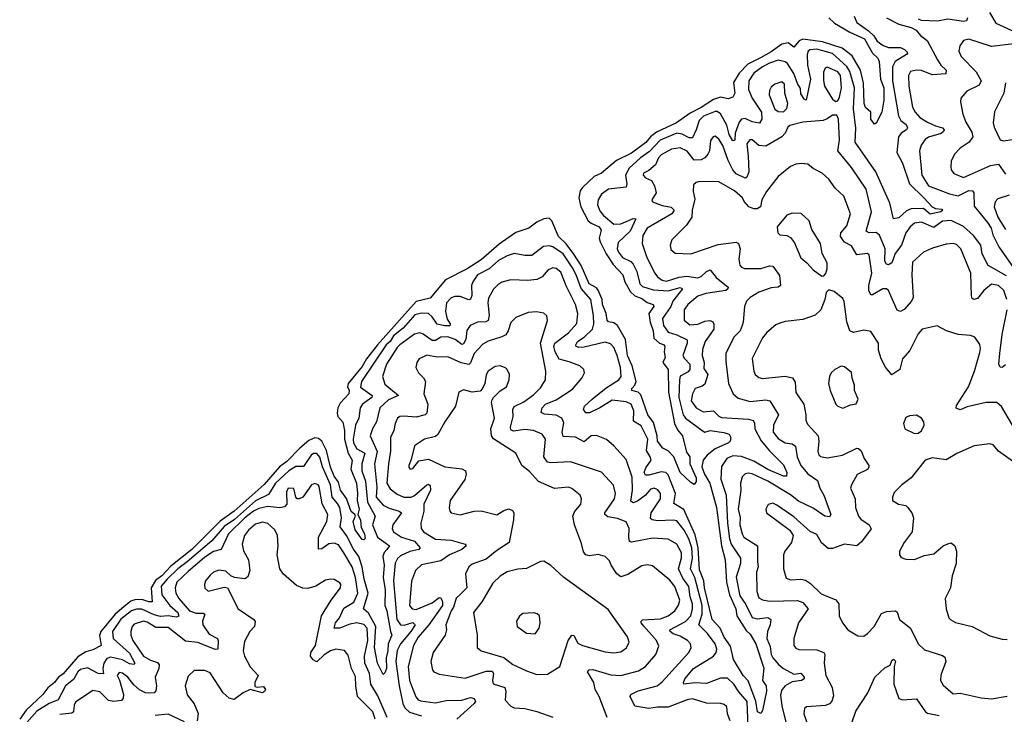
# Model space of a CAD drawing. Extents: x 1892934 to 2008621, y 567149 to 683290.
# Tile 273 of 298: x 1945146 to 1950778, y 666892 to 670865. Entities that reach past the tile are written whole.
import ezdxf

# ---------------------------------------------------------------- set-up
doc = ezdxf.new("R2010")
doc.units = 0

msp = doc.modelspace()

# ---------------------------------------------------------------- linework, layer by layer
at = {"layer": '0CON20XD'}
for points in [[(1949774.3, 670874.3), (1949806.9, 670845), (1949895, 670793), (1949978.1, 670755), (1950025, 670673.1), (1950054, 670645), (1950063.1, 670625), (1950070.9, 670525), (1950089.5, 670475), (1950088.8, 670405), (1950076.7, 670335), (1950045, 670272.5), (1950035, 670267.5), (1950014.1, 670295.9), (1950014, 670335), (1949985, 670362.9), (1949976.1, 670385), (1949972.5, 670502.5), (1949956.2, 670576.2), (1949907.6, 670657.6), (1949851.6, 670701.6), (1949738.2, 670738.2), (1949625, 670753.2), (1949605.6, 670744.4), (1949575, 670707.9), (1949541.7, 670731.7), (1949505, 670725.5), (1949445, 670680.1), (1949383.2, 670646.8), (1949310.6, 670609.4), (1949261.9, 670558.1), (1949229.3, 670505), (1949237.5, 670445), (1949225, 670421.9), (1949198.3, 670411.7), (1949155, 670421), (1949115, 670407.8), (1949045, 670362), (1948980.5, 670329.5), (1948903.1, 670275), (1948789.3, 670220.7), (1948754.8, 670195.2), (1948727.4, 670162.6), (1948645, 670101.6), (1948560.8, 670059.2), (1948473.9, 669986.1), (1948432.4, 669967.6), (1948364.7, 669905), (1948351.7, 669885), (1948343.6, 669845), (1948356, 669795), (1948397.2, 669715), (1948415, 669700.7), (1948460.7, 669680.7), (1948471.3, 669661.3), (1948460.6, 669615), (1948465.8, 669595), (1948501.2, 669525), (1948540.6, 669465), (1948595.6, 669405.6), (1948607.3, 669365), (1948639.2, 669309.2), (1948665, 669286.4), (1948705, 669270.4), (1948735, 669247.2), (1948770.6, 669235), (1948773.3, 669225), (1948745.6, 669185), (1948752.1, 669135), (1948769.2, 669085), (1948774.3, 669044.3), (1948805, 669014.6), (1948832.2, 669005), (1948836.1, 668995), (1948832.8, 668965), (1948837.8, 668932.2), (1948824.7, 668905), (1948854.8, 668864.8), (1948856.6, 668735), (1948891.7, 668555), (1948909.3, 668519.3), (1948938, 668485), (1948961.2, 668391.2), (1948979.4, 668365), (1948978.7, 668325), (1949006, 668266), (1949016.5, 668245), (1949016.5, 668223.5), (1949005, 668206.7), (1948985, 668217.5), (1948925, 668276), (1948888.2, 668365), (1948855, 668398.9), (1948825.6, 668415), (1948795.4, 668455), (1948793.1, 668485), (1948770.7, 668560.7), (1948738.8, 668605), (1948698.4, 668718.4), (1948684.5, 668734.5), (1948647.5, 668745), (1948647.8, 668755), (1948665.5, 668774.5), (1948672, 668795), (1948649.1, 668885), (1948623.4, 668945), (1948612, 669035), (1948565, 669116.5), (1948545, 669130.5), (1948515, 669137.1), (1948506.3, 669146.3), (1948500, 669185), (1948480.3, 669235), (1948477.6, 669265), (1948455, 669318.2), (1948445, 669330.6), (1948404.4, 669355), (1948358.4, 669458.4), (1948315, 669522.8), (1948271.9, 669581.9), (1948227.7, 669625), (1948190.8, 669715), (1948175, 669730.3), (1948145, 669726.7), (1948105, 669706.8), (1948058.1, 669671.9), (1947985, 669647.7), (1947889.6, 669580.4), (1947785, 669491.6), (1947705, 669439.7), (1947582.7, 669377.3), (1947495, 669272.1), (1947415, 669252.7), (1947192.7, 669005), (1947129.4, 668925), (1947105, 668882), (1947024.9, 668785), (1947021.5, 668765), (1947030.4, 668745), (1947029.1, 668725), (1946978.7, 668671.3), (1946966.1, 668645), (1946961.3, 668615), (1946965.2, 668595), (1946993.7, 668563.7), (1947003.6, 668515), (1947004.1, 668465), (1947026, 668386), (1947048.6, 668345), (1947041, 668295), (1947073.1, 668215), (1947079.1, 668155), (1947076, 668115), (1947087.8, 668065), (1947080, 668035), (1947095, 668003.3), (1947100.2, 667960.3), (1947119.1, 667925), (1947121.7, 667898.3), (1947115, 667890), (1947105, 667892), (1947065, 667947.5), (1947053.6, 667995), (1947066.7, 668025), (1947064.1, 668034.1), (1947041.8, 668051.8), (1947016.5, 668126.5), (1946980.7, 668175), (1946969, 668219), (1946945.1, 668255), (1946924.7, 668305), (1946909.8, 668360.2), (1946901.9, 668401.9), (1946875, 668455.2), (1946855, 668469.2), (1946835, 668473.8), (1946800.9, 668459.1), (1946748.4, 668415), (1946675, 668337.2), (1946632.7, 668307.3), (1946545, 668207.5), (1946373, 668055), (1946292.5, 667997.5), (1946130, 667835), (1946009.9, 667740.1), (1945958.5, 667685), (1945922.6, 667657.4), (1945897.5, 667615), (1945903.3, 667535), (1945885, 667535.3), (1945845, 667549.3), (1945805, 667546.1), (1945781.5, 667538.5), (1945742.5, 667507.5), (1945693.2, 667465), (1945610.2, 667365), (1945603.3, 667343.3), (1945611.4, 667285), (1945565, 667261.2), (1945525, 667250.6), (1945479.3, 667220.7), (1945395, 667122.9), (1945367, 667103), (1945345, 667074.1), (1945306.7, 667043.3), (1945278.8, 667005), (1945183.5, 666916.5), (1945146.3, 666863.7)], [(1949918.8, 670885), (1949935, 670849.1), (1950000.5, 670800.5), (1950031.8, 670771.8), (1950051.8, 670741.8), (1950085, 670716.8), (1950115, 670705.7), (1950185, 670705.2), (1950208.2, 670695), (1950226, 670675), (1950218.8, 670665), (1950153.7, 670625), (1950138.5, 670595), (1950138.5, 670515), (1950172.4, 670315), (1950187.2, 670287.2), (1950217.2, 670265), (1950224.6, 670245.4), (1950218.2, 670235), (1950187.4, 670215), (1950173, 670195), (1950163, 670105), (1950196.1, 670045), (1950236.1, 669925), (1950317.7, 669845), (1950364.7, 669794.7), (1950385, 669784.5), (1950420.5, 669780.5), (1950425.8, 669775), (1950414.2, 669765), (1950355, 669751.9), (1950315, 669784.6), (1950245, 669783), (1950219.2, 669770.8), (1950175, 669730.8), (1950145, 669726), (1950124.3, 669815), (1950042.4, 669995), (1949925, 670164), (1949928.1, 670245), (1949914.8, 670355), (1949921.2, 670475), (1949895, 670569.1), (1949876.8, 670596.8), (1949795, 670672), (1949705, 670696.2), (1949665, 670692.5), (1949655.6, 670684.4), (1949650, 670665), (1949652.7, 670605), (1949669, 670525), (1949645, 670403.8), (1949635, 670407.5), (1949615, 670440), (1949611.8, 670471.8), (1949595, 670499.1), (1949575, 670556.1), (1949538.5, 670615), (1949525, 670624.5), (1949485, 670632.8), (1949435, 670616.9), (1949395, 670595.9), (1949345, 670558.2), (1949317.1, 670515), (1949315.2, 670465), (1949336.6, 670415), (1949389.5, 670335), (1949390.9, 670295), (1949377, 670273), (1949335, 670279.8), (1949295, 670299.5), (1949274.4, 670295.6), (1949261.4, 670278.6), (1949237.9, 670215), (1949236.9, 670175), (1949225, 670171.8), (1949205, 670208.6), (1949191.3, 670261.3), (1949155, 670326.8), (1949135, 670339.7), (1949125, 670339.4), (1949057, 670313), (1949032.1, 670287.9), (1949016.2, 670233.8), (1948995, 670188.8), (1948975, 670189), (1948935, 670210.3), (1948905, 670215.5), (1948808.9, 670175), (1948748.7, 670111.3), (1948697.1, 670075), (1948632.4, 670015), (1948610.8, 669975), (1948619.2, 669925), (1948615, 669907.5), (1948515, 669894.6), (1948475, 669866.5), (1948455, 669834), (1948450.7, 669805), (1948465, 669771.1), (1948485.4, 669745), (1948545, 669695.9), (1948585, 669697), (1948655, 669726.8), (1948670.8, 669725), (1948638, 669655), (1948569.7, 669590.3), (1948563.9, 669555), (1948570.8, 669535), (1948595, 669505.3), (1948642.6, 669482.6), (1948655, 669467.3), (1948675.5, 669425.5), (1948694.2, 669355), (1948709.3, 669339.3), (1948769, 669319), (1948855, 669314.4), (1948925, 669332.8), (1948936.8, 669325), (1948882.3, 669255), (1948869.8, 669225), (1948822.4, 669155), (1948828.9, 669115), (1948855, 669078.6), (1948905, 669063), (1948964.1, 669034.1), (1948963.3, 669015), (1948940, 668945), (1948948, 668928), (1948978.6, 668895), (1948979.6, 668865), (1948970, 668850), (1948925, 668825.3), (1948920, 668805), (1948916.7, 668705), (1948941.9, 668605), (1948955.4, 668585.4), (1949055, 668511.2), (1949065, 668506.5), (1949095, 668515.2), (1949174.6, 668504.6), (1949204, 668494), (1949214, 668475), (1949210, 668455), (1949201.5, 668445), (1949125, 668410.3), (1949078.3, 668375), (1949054.8, 668345), (1949048.5, 668308.5), (1949064.2, 668265), (1949093.8, 668215), (1949131.9, 668075), (1949160.9, 667855), (1949180.7, 667775), (1949188.4, 667648.4), (1949206.1, 667575), (1949241.7, 667495), (1949248.9, 667455), (1949301.9, 667371.9), (1949325, 667350.8), (1949356.6, 667295), (1949403.1, 667156.9), (1949395.6, 667085.6), (1949415.6, 667055), (1949417.5, 667025), (1949395.5, 666914.5), (1949385, 666896.2), (1949365.7, 666905.7), (1949356.8, 666966.8), (1949313.1, 667083.1), (1949285, 667114), (1949228.8, 667205), (1949212.3, 667282.2), (1949175, 667333.1), (1949152.5, 667385), (1949107.2, 667435), (1949062.6, 667615), (1949059.3, 667655), (1949035, 667719.4), (1949027.9, 667845), (1949009, 667919), (1948945, 668064.3), (1948888.8, 668098.8), (1948896.5, 668155), (1948855, 668262.5), (1948841.5, 668275), (1948815, 668278.8), (1948745, 668259.6), (1948725, 668260), (1948718.4, 668275), (1948727.5, 668302.5), (1948757.7, 668345), (1948753.3, 668365), (1948731, 668401), (1948738.4, 668465), (1948701.7, 668541.7), (1948657.7, 668567.8), (1948658.5, 668628.5), (1948643.6, 668665), (1948615, 668679.7), (1948535, 668688.4), (1948465, 668645.2), (1948405, 668616.9), (1948385, 668616.9), (1948370.5, 668635), (1948377.5, 668655), (1948420.8, 668695), (1948501.1, 668758.9), (1948572.9, 668805), (1948586.6, 668825), (1948582.4, 668875), (1948563.7, 668945), (1948545, 668990.6), (1948525, 669011.8), (1948495, 669020), (1948375, 668991.5), (1948345, 668989.3), (1948329.5, 668995), (1948326.7, 669005), (1948336.6, 669025), (1948375, 669049.2), (1948423.4, 669095), (1948431.1, 669125), (1948428.8, 669171.2), (1948412.5, 669265), (1948357.9, 669327.9), (1948330, 669405), (1948308.8, 669445), (1948255, 669526.4), (1948195, 669565.3), (1948175, 669570.7), (1948143, 669567), (1948075, 669516.9), (1948035.4, 669515.4), (1947975, 669527.5), (1947935, 669514.6), (1947885, 669487.6), (1947831, 669439), (1947764.9, 669405.1), (1947737.7, 669365), (1947731.5, 669345), (1947733, 669287), (1947725, 669266.7), (1947715, 669263.1), (1947665, 669281.2), (1947635, 669281.5), (1947615, 669273.5), (1947587.9, 669245), (1947582.5, 669195), (1947591.2, 669151.2), (1947607.7, 669125), (1947606.2, 669113.8), (1947576.5, 669113.5), (1947535, 669123.3), (1947506.3, 669165), (1947483.7, 669183.7), (1947445, 669185.6), (1947407, 669177)], [(1950104.3, 670875), (1950175, 670839.4), (1950245, 670820.8), (1950274.4, 670804.4), (1950298, 670775), (1950336.2, 670746.2), (1950395.5, 670634.5), (1950415, 670604), (1950445, 670576.5), (1950444, 670555), (1950365, 670550), (1950305, 670573.3), (1950275, 670576.6), (1950242.4, 670567.6), (1950229.5, 670545), (1950232.4, 670485), (1950252.4, 670365), (1950267.5, 670335), (1950295.6, 670305.6), (1950338.8, 670278.8), (1950385, 670256.7), (1950425, 670246.8), (1950433.6, 670235), (1950430.9, 670225), (1950416.3, 670213.7), (1950345, 670193.3), (1950325, 670178.6), (1950302.2, 670147.8), (1950293.5, 670115), (1950307.1, 669975), (1950344.5, 669915), (1950465, 669867.8), (1950515, 669857.6), (1950575, 669887.5), (1950596.7, 669886.7), (1950603.9, 669873.9), (1950605, 669797.8), (1950682.3, 669705), (1950702.1, 669672.1), (1950711.9, 669635), (1950746.2, 669565), (1950915.5, 669325)], [(1950567.2, 670875), (1950562.5, 670857.5), (1950545, 670854.8), (1950455, 670867.5), (1950396.5, 670856.5), (1950305, 670860), (1950287.1, 670867.1)], [(1950692.5, 670905), (1950730, 670845), (1950858.5, 670785)], [(1950832.9, 670727.1), (1950705, 670710.5), (1950575, 670753.8), (1950544.6, 670745.4), (1950524.4, 670715), (1950518.9, 670685), (1950530.5, 670655), (1950617.2, 670567.2), (1950645.3, 670514.7), (1950635, 670490.9), (1950564.7, 670455.3), (1950530, 670415), (1950527.5, 670395), (1950540, 670325), (1950557.9, 670277.9), (1950592.3, 670222.3), (1950597.6, 670195), (1950576.7, 670163.3), (1950525, 670130), (1950493.9, 670096.1), (1950474.4, 670055), (1950471.4, 670025), (1950475, 670006.7), (1950490, 669985), (1950545, 669962.4), (1950699.5, 670030.5), (1950745, 670038.2), (1950785, 669981.4)], [(1949815, 670396.2), (1949825, 670401.2), (1949835, 670421.2), (1949846, 670475), (1949841.7, 670545), (1949825, 670567.1), (1949765, 670593.3), (1949753.3, 670586.7), (1949744.7, 670565.3), (1949743.2, 670516.8), (1949749.4, 670485), (1949795, 670410.8), (1949815, 670396.2)], [(1949515, 670337.5), (1949533.8, 670356.2), (1949539.6, 670385), (1949522.9, 670445), (1949520, 670495), (1949505, 670509.5), (1949466.2, 670495), (1949445, 670478.6), (1949435, 670460), (1949432.3, 670435), (1949465, 670352.2), (1949485, 670340.5), (1949515, 670337.5)], [(1950785, 670503.8), (1950775.3, 670444.7), (1950721.5, 670338.5), (1950715.3, 670275), (1950719.8, 670249.8), (1950755, 670176.9), (1950772.7, 670172.7), (1950825, 670179.1)], [(1950790.5, 669400.5), (1950685, 669458.9), (1950651.2, 669525), (1950644.4, 669575), (1950601.1, 669631.1), (1950545, 669681.8), (1950475, 669716.1), (1950425, 669711.6), (1950375, 669676.9), (1950305, 669706.9), (1950265, 669700.3), (1950240.4, 669679.6), (1950215, 669645.4), (1950189.7, 669575), (1950153.2, 669526.8), (1950134.5, 669475), (1950115, 669462.1), (1950105, 669466.4), (1950095, 669484), (1950096.5, 669555), (1950065, 669632.9), (1950045, 669648), (1950005, 669645.3), (1949988.9, 669655), (1950018.2, 669765), (1949988.4, 669895), (1949905, 670018.5), (1949826.4, 670115), (1949835.2, 670175), (1949829.1, 670295), (1949819.3, 670319.3), (1949795, 670318.1), (1949765, 670296.8), (1949741.7, 670288.3), (1949625, 670277.8), (1949550.5, 670259.5), (1949540.2, 670249.8), (1949525.4, 670215), (1949506.2, 670195), (1949415, 670140.8), (1949375, 670145.3), (1949336.6, 670176.6), (1949322.7, 670177.3), (1949304.8, 670155), (1949313.6, 670083.6), (1949317.3, 669995), (1949305, 669964), (1949295, 669957.8), (1949245, 669983.3), (1949225, 670006.5), (1949198.5, 670058.5), (1949167.7, 670145), (1949145, 670182.2), (1949125, 670199.1), (1949112.9, 670195), (1949096.7, 670173.3), (1949091.1, 670115), (1949083, 670095), (1949066, 670074), (1949045, 670062.3), (1949005, 670061.5), (1948965, 670113.3), (1948925, 670131.9), (1948875, 670123.9), (1948815, 670092.2), (1948799.6, 670075), (1948782.3, 670035), (1948745, 670002.5), (1948715, 669987.7), (1948711.8, 669975), (1948725, 669961.1), (1948760, 669945), (1948776.9, 669915), (1948785.9, 669875), (1948762.1, 669835), (1948765, 669822.9), (1948821.4, 669801.4), (1948872.4, 669792.4), (1948889.2, 669775), (1948876, 669754), (1948735, 669672.9), (1948710.2, 669629.8), (1948705.9, 669585), (1948733.3, 669505), (1948779.1, 669415), (1948795, 669393.9), (1948820.5, 669375), (1948845, 669368.8), (1948918.2, 669391.8), (1948961.3, 669398.7), (1949025, 669388.6), (1949045, 669395.8), (1949075, 669424.6), (1949095, 669434.5), (1949129.8, 669389.8), (1949198.5, 669335), (1949197.3, 669325), (1949185, 669316.8), (1949071.5, 669298.5), (1949025, 669283.8), (1948968.9, 669235), (1948947.5, 669205), (1948946.3, 669146.3), (1948980.1, 669120.1), (1949025, 669122.6), (1949065, 669139.7), (1949094.5, 669144.5), (1949108.7, 669138.7), (1949117.5, 669125), (1949115.9, 669095), (1949066.8, 669025), (1949051, 668979), (1949050, 668945), (1949060.8, 668905), (1949059.3, 668869.3), (1949082.5, 668835), (1949065, 668781.2), (1949050.5, 668769.5), (1949010, 668755), (1948995, 668724.3), (1948987.8, 668685), (1949014.7, 668645), (1949055, 668622.8), (1949115, 668627.1), (1949145, 668596.5), (1949160, 668590), (1949315, 668580.6), (1949342.1, 668572.1), (1949349.1, 668559.1), (1949350.5, 668525), (1949386.8, 668456.8), (1949435, 668398.6), (1949515, 668318.7), (1949534.6, 668275), (1949532.9, 668255), (1949515, 668254.2), (1949425, 668292.9), (1949345, 668340.2), (1949275, 668365.9), (1949225, 668369.8), (1949190.8, 668355), (1949161.4, 668308.6), (1949157, 668237), (1949186.7, 668145), (1949195.2, 667985.2), (1949206.2, 667896.2), (1949216.2, 667866.2), (1949269.3, 667785), (1949268.5, 667755), (1949243.7, 667676.3), (1949265, 667570), (1949300.4, 667520.4), (1949336.7, 667446.7), (1949365, 667439.1), (1949426.1, 667446.1), (1949443.6, 667435), (1949439.2, 667405), (1949423.1, 667365), (1949420, 667325), (1949439.2, 667279.2), (1949444.3, 667234.3), (1949454.6, 667214.6), (1949489.3, 667175), (1949515.9, 667155), (1949575, 667121.8), (1949615, 667127.5), (1949633.1, 667105), (1949632.5, 667095), (1949618.8, 667085), (1949565, 667078), (1949525, 667056), (1949505, 667031.5), (1949497.1, 667002.9), (1949505, 666940.8), (1949538.6, 666808.6)], [(1950792.3, 669265), (1950775.3, 669315), (1950745, 669344.6), (1950705, 669351.5), (1950660.9, 669315), (1950625, 669270.8), (1950603.3, 669265), (1950595, 669270), (1950590, 669285), (1950587.5, 669415), (1950530, 669555), (1950505, 669578.6), (1950485, 669584.4), (1950445, 669580), (1950368, 669558), (1950315.7, 669534.3), (1950252.1, 669477.9), (1950248.5, 669405), (1950256.4, 669275), (1950246.5, 669255), (1950205, 669206.5), (1950185, 669195.8), (1950165, 669203.3), (1950115.4, 669315), (1950105.2, 669325.2), (1950082.5, 669325), (1950025, 669291.1), (1950015, 669291.1), (1950002.8, 669315), (1950003.2, 669345), (1950019.5, 669415), (1950005, 669520), (1949995, 669527.1), (1949935, 669520.7), (1949905, 669572.2), (1949865, 669592.6), (1949842, 669625), (1949842.7, 669645), (1949878.2, 669685), (1949898.2, 669755), (1949860, 669855), (1949810.9, 669900.9), (1949775, 669951.9), (1949736.8, 669986.8), (1949685, 670012.9), (1949655, 670038), (1949617.1, 670042.9), (1949585, 670037.5), (1949555, 670024.2), (1949485, 669967.5), (1949418, 669882), (1949391.2, 669835), (1949382.9, 669795), (1949365, 669782.1), (1949345, 669783), (1949317.6, 669795), (1949289.8, 669825), (1949280.3, 669845), (1949235.7, 669885.7), (1949145, 669936.9), (1949035, 669939.4), (1949015, 669934), (1949000, 669920), (1948997.7, 669882.3), (1949007.3, 669837.3), (1948992.2, 669775), (1948990.7, 669735), (1948960, 669690), (1948875.8, 669605), (1948867.1, 669575), (1948871.3, 669551.3), (1948895, 669529.4), (1948985, 669525.5), (1949141.6, 669578.4), (1949245, 669592.8), (1949258, 669585), (1949266.7, 669555), (1949260.5, 669495), (1949265, 669460), (1949275, 669448.8), (1949292.5, 669442.5), (1949385, 669442.5), (1949435, 669457.7), (1949455, 669455.6), (1949491.7, 669401.7), (1949498.6, 669345), (1949485, 669335.6), (1949445, 669330.4), (1949375, 669306.2), (1949325, 669276.2), (1949303.6, 669255), (1949291.5, 669225), (1949285.4, 669135), (1949279.1, 669115), (1949266.4, 669085), (1949231.8, 669048.2), (1949186.2, 668955), (1949185, 668910), (1949200.6, 668785), (1949227.1, 668725), (1949255, 668700.8), (1949325, 668682), (1949415, 668690.4), (1949436.7, 668685), (1949486.2, 668605), (1949457.8, 668545), (1949456.5, 668505), (1949485, 668469.7), (1949525.4, 668444.6), (1949565, 668439.1), (1949584.6, 668425), (1949592.8, 668365), (1949613.9, 668315), (1949655, 668268.4), (1949710.3, 668230.3), (1949723.3, 668185), (1949745.2, 668145), (1949785.6, 668034.4), (1949777.8, 668022.2), (1949751.4, 668025), (1949685, 668071.1), (1949601.8, 668111.8), (1949555, 668148.1), (1949425, 668226.3), (1949335, 668267.4), (1949315, 668272.2), (1949295, 668268.5), (1949279.4, 668250.6), (1949268.5, 668215), (1949270.8, 668175), (1949256.4, 668065), (1949266.9, 668016.9), (1949266.3, 667975), (1949277.8, 667925), (1949288.9, 667905), (1949366.6, 667856.6), (1949366.9, 667765), (1949369.6, 667735), (1949361.5, 667705), (1949363.2, 667595), (1949375, 667558.9), (1949395, 667547.3), (1949435, 667539.3), (1949595, 667543.9), (1949625, 667532.7), (1949656.7, 667495), (1949600.4, 667415), (1949573.8, 667325), (1949574.4, 667285), (1949585, 667270.8), (1949602.1, 667262.1), (1949705, 667260.2), (1949745.5, 667245), (1949751.1, 667235), (1949747.9, 667185), (1949756.4, 667115), (1949793.8, 667045), (1949801.7, 666998.3), (1949792.3, 666967.7), (1949777.8, 666952.2), (1949755, 666943.5), (1949646.7, 666935), (1949634.4, 666925), (1949630.9, 666895), (1949655.4, 666825)], [(1950805, 669861.9), (1950740.2, 669839.8), (1950726.4, 669823.6), (1950720.7, 669795), (1950741.6, 669735), (1950785.2, 669665.2)], [(1949735, 669397.5), (1949745, 669400), (1949757, 669413), (1949765, 669440), (1949764, 669475), (1949736.8, 669526.8), (1949727.1, 669585), (1949676.7, 669665), (1949662.5, 669715), (1949615.7, 669755.7), (1949565, 669757.5), (1949535, 669747.5), (1949479.3, 669680.7), (1949482, 669645), (1949495, 669633.5), (1949535, 669630), (1949555, 669618.8), (1949577.7, 669587.7), (1949613.6, 669503.6), (1949648.8, 669475), (1949685, 669433.8), (1949735, 669397.5)], [(1949314.5, 666775), (1949307.9, 666965), (1949260.3, 667020.3), (1949231.5, 667065), (1949195, 667099.7), (1949155, 667099.1), (1949075, 667069.2), (1949007.3, 667072.7), (1948945.6, 667065.6), (1948942.3, 667075), (1948951.1, 667095), (1949001.1, 667155), (1949115.4, 667225), (1949129.6, 667245), (1949133.9, 667265), (1949123.9, 667295), (1949080.8, 667355), (1949031.3, 667405), (1949049.5, 667465), (1949049.7, 667515), (1949007.7, 667675), (1948982.7, 667725), (1948994.9, 667785), (1948990.1, 667845), (1948974, 667895), (1948946.4, 667945), (1948905, 667997.9), (1948885, 668003.4), (1948795, 667998.2), (1948764.7, 668004.7), (1948755, 668012.9), (1948758.6, 668045), (1948811.8, 668125), (1948811.2, 668155), (1948796.3, 668176.3), (1948775, 668185.9), (1948755, 668180.7), (1948725, 668145.3), (1948679.7, 668110.3), (1948655, 668100.8), (1948641.7, 668111.7), (1948651.7, 668175), (1948649.3, 668249.3), (1948615, 668348.6), (1948545, 668427.5), (1948503.1, 668463.1), (1948445, 668487.5), (1948415, 668485.5), (1948375, 668450), (1948325, 668477.4), (1948255, 668481.4), (1948249.3, 668505), (1948259, 668559), (1948247.7, 668585), (1948215, 668603.2), (1948148.9, 668608.9), (1948129.1, 668619.1), (1948133.9, 668645), (1948154.6, 668665), (1948215, 668690.9), (1948308.3, 668751.7), (1948360.8, 668815), (1948376, 668845), (1948373.8, 668865), (1948350, 668885), (1948288.8, 668908.8), (1948232.5, 668922.5), (1948209.5, 668965), (1948201.3, 668995), (1948207.3, 669015), (1948285.5, 669074.5), (1948332.4, 669127.6), (1948338.9, 669185), (1948325.3, 669235), (1948271.9, 669341.9), (1948241.3, 669421.3), (1948215, 669442.2), (1948195, 669445.8), (1948168.9, 669435), (1948135.2, 669394.8), (1948105, 669379.1), (1948052.9, 669372.9), (1947955, 669376.4), (1947905, 669364.1), (1947880.9, 669349.1), (1947856.7, 669323.3), (1947827.6, 669272.4), (1947824.1, 669245), (1947832.1, 669175), (1947825.8, 669144.2), (1947812.7, 669137.3), (1947765, 669134.7), (1947723.6, 669116.4), (1947703.6, 669086.4), (1947697.9, 669035), (1947685, 669010.3), (1947675, 669007.6), (1947636.3, 669036.3), (1947595, 669051.9), (1947555, 669049.8), (1947525, 669030), (1947505, 669030.7), (1947455, 669066.9), (1947435, 669073.4), (1947405, 669065.8), (1947320.7, 669005), (1947305, 668990.9), (1947243.7, 668895), (1947221.2, 668825), (1947235, 668780.9), (1947313.8, 668715), (1947255, 668691.4), (1947206.7, 668645), (1947186.8, 668565), (1947163.7, 668525), (1947150.7, 668485), (1947191.1, 668395), (1947175.2, 668325), (1947189.2, 668190.8), (1947186.1, 668135), (1947225, 668089), (1947260.5, 668070.5), (1947317.5, 668055), (1947330, 668045), (1947279.7, 667975), (1947276.1, 667955), (1947284.1, 667935), (1947329.5, 667905), (1947405, 667883.2), (1947437.3, 667845), (1947428.9, 667835), (1947376.9, 667823.1), (1947325, 667797.8), (1947306.7, 667783.3), (1947293.6, 667756.4), (1947284, 667656), (1947304.4, 667434.4), (1947325, 667404.3), (1947345, 667402.6), (1947395, 667416.7), (1947407.9, 667405), (1947384.2, 667365), (1947324.1, 667295.9), (1947305, 667256.9), (1947296.9, 667195), (1947316.2, 667055), (1947338.2, 666955), (1947350.1, 666930.1), (1947375, 666903.9), (1947445, 666883.4)], [(1950825.4, 668545), (1950762.3, 668652.3), (1950735, 668676.2), (1950675, 668674.7), (1950565, 668650.4), (1950525, 668634), (1950503, 668643), (1950505, 668658.6), (1950573.2, 668765), (1950608, 668855), (1950639.1, 668960.9), (1950642.9, 668985), (1950637.8, 669007.8), (1950608.8, 669048.8), (1950585, 669058.2), (1950513.8, 669063.8), (1950446.7, 669085), (1950395, 669113.8), (1950308.8, 669095), (1950285, 669068), (1950237.4, 668972.6), (1950196.2, 668925), (1950181.4, 668865), (1950135, 668833.3), (1950097.9, 668877.9), (1950074.6, 668925), (1950058.9, 668975), (1950057.8, 669015), (1950015, 669080.8), (1949975, 669088.5), (1949915, 669075.5), (1949895, 669084.4), (1949877, 669137), (1949862.1, 669252.1), (1949855, 669270), (1949805, 669310), (1949775, 669320), (1949758.8, 669305), (1949752.5, 669265), (1949729.2, 669205), (1949695.5, 669174.5), (1949625, 669150.5), (1949525, 669139.1), (1949495, 669129.5), (1949471.1, 669118.9), (1949420.5, 669075), (1949394.6, 669045), (1949335, 668926.7), (1949344.6, 668855), (1949352.7, 668835), (1949375, 668817.5), (1949395, 668812.9), (1949525, 668826.6), (1949567.1, 668817.1), (1949581.7, 668791.7), (1949585, 668732), (1949632.3, 668665), (1949643.2, 668605), (1949643.1, 668575), (1949651.8, 668551.8), (1949714, 668484), (1949717.9, 668455), (1949712.1, 668395), (1949717.1, 668377.1), (1949727.1, 668367.1), (1949765, 668358.5), (1949853.3, 668375), (1949935, 668414.2), (1949945, 668412.5), (1949958.6, 668398.6), (1949976.4, 668355), (1950003.1, 668315), (1950003.1, 668305), (1949995, 668293.1), (1949937.2, 668262.8), (1949904.3, 668205), (1949899.2, 668185), (1949925, 668123.8), (1949926.5, 668075), (1949944.3, 668025), (1949958.2, 668008.2), (1950004.6, 667975), (1950017.4, 667952.6), (1949960.8, 667879.2), (1949935, 667856.4), (1949865, 667864.6), (1949795, 667840), (1949769.8, 667839.8), (1949733, 667873), (1949705, 667921.5), (1949668.6, 667938.6), (1949575, 668021.1), (1949477.6, 668087.6), (1949455, 668099.2), (1949427.7, 668092.3), (1949414, 668065), (1949418.8, 668045), (1949551.2, 667945), (1949570, 667915), (1949560, 667875), (1949523.3, 667825), (1949515.6, 667805), (1949515.6, 667725), (1949531.1, 667671.1), (1949555, 667661.1), (1949615, 667665.5), (1949640.4, 667660.4), (1949670.1, 667640.1), (1949731.2, 667581.2), (1949815, 667547.5), (1949831.1, 667525), (1949833.1, 667455), (1949852.5, 667415), (1949884, 667375), (1949940.3, 667340.3), (1949975, 667339.2), (1949996.3, 667353.7), (1950034.2, 667395), (1950075, 667468.6), (1950105, 667480), (1950155, 667483.8), (1950165.6, 667475.6), (1950179.2, 667435), (1950241.4, 667385), (1950285, 667295.7), (1950320.8, 667260.8), (1950425, 667229.4), (1950438.9, 667218.9), (1950443.3, 667195), (1950414.7, 667115.3), (1950413.9, 667085), (1950428.3, 667058.3), (1950485, 667008.9), (1950526.5, 667013.5), (1950645, 666987.3), (1950705, 666980.6), (1950795, 666996.7)], [(1947407, 669177), (1947339.3, 669100.7), (1947285, 669057.4), (1947265.1, 669025), (1947242.8, 669005), (1947101, 668795), (1947095, 668762.9), (1947163.1, 668715), (1947160.9, 668705), (1947106.6, 668665), (1947094, 668645), (1947086.2, 668585), (1947067.4, 668545), (1947053.7, 668465), (1947056, 668445), (1947075, 668410.7), (1947121.3, 668385), (1947104.1, 668325), (1947103.2, 668285), (1947124.9, 668225), (1947134.8, 668105), (1947178.7, 668025), (1947164.5, 667975), (1947193, 667905), (1947261.2, 667855), (1947246.8, 667835), (1947231.4, 667818.6), (1947224.1, 667795), (1947231.1, 667745), (1947225.7, 667675), (1947236.7, 667603.4), (1947234.6, 667515), (1947246.6, 667485), (1947266.6, 667366.6), (1947275.3, 667345), (1947253.8, 667295), (1947252.3, 667255), (1947242.7, 667215), (1947243.8, 667155), (1947235, 667128.8), (1947225, 667120), (1947192.4, 667185), (1947175.9, 667275), (1947184.3, 667395), (1947141.1, 667471.1), (1947112.8, 667495), (1947140.3, 667585), (1947116, 667665), (1947105, 667735.5), (1947086.7, 667795), (1947056.5, 667836.5), (1947015.4, 667914.6), (1946978.9, 667965), (1946987.9, 668015), (1946977.1, 668075), (1946965, 668098.1), (1946933.2, 668133.2), (1946924.3, 668205), (1946878.3, 668308.3), (1946862.2, 668362.2), (1946845, 668383.1), (1946826.6, 668383.4), (1946814.1, 668375), (1946770, 668310), (1946725, 668309.4), (1946685, 668285.5), (1946609.8, 668215), (1946569.9, 668150.1), (1946495, 668113), (1946375, 668007.3), (1946315, 667966.3), (1946244.7, 667885.3), (1946105, 667763.4), (1946050.7, 667725), (1945989, 667665), (1945954.6, 667625), (1945958.9, 667575), (1946004.3, 667515), (1946050.3, 667475), (1946055.8, 667454.2), (1946041.2, 667448.8), (1945995, 667455.4), (1945951.2, 667451.2), (1945915, 667460.6), (1945845, 667492.7), (1945815, 667494.2), (1945785, 667483.4), (1945725, 667436.5), (1945676.7, 667365), (1945681.9, 667325), (1945775, 667242.7), (1945804.4, 667185), (1945802, 667178), (1945775, 667181.2), (1945735, 667204.4), (1945665, 667218.6), (1945645, 667211.1), (1945627.4, 667185), (1945621.2, 667155), (1945625, 667123.1), (1945595, 667126.2), (1945535, 667158.2), (1945495, 667147.8), (1945478.6, 667135), (1945455, 667092.1), (1945407.6, 667055), (1945366.5, 666975), (1945315.4, 666954.6), (1945245, 666911.2), (1945187.5, 666845)], [(1949210, 666855), (1949194.6, 666894.6), (1949190.6, 666935), (1949175, 666949.4), (1949157.5, 666955), (1949075.3, 666955.3), (1948995, 666981.8), (1948964.2, 666975.8), (1948855, 666932.8), (1948793.7, 666933.7), (1948745, 666926), (1948665, 666938.1), (1948638.5, 666995), (1948641.9, 667005), (1948683.8, 667026.2), (1948793.3, 667055), (1948821.6, 667078.4), (1948974.5, 667245), (1948987.7, 667275), (1948982.7, 667295), (1948966.5, 667315), (1948925, 667338.4), (1948885, 667352.3), (1948867.3, 667365), (1948865.6, 667375), (1948955, 667422.4), (1948984.3, 667455.7), (1948995.2, 667495), (1948994.4, 667525), (1948980.6, 667565), (1948973.9, 667623.9), (1948940.3, 667670.3), (1948914.8, 667725), (1948932.2, 667787.8), (1948931.5, 667815), (1948905, 667864.5), (1948855, 667893.3), (1948765, 667899.3), (1948645, 667877.5), (1948635, 667881.2), (1948629.6, 667905), (1948633.1, 667955), (1948615, 667994), (1948565, 668012.4), (1948511.1, 668021.1), (1948493.1, 668035), (1948494.1, 668045), (1948549.2, 668125), (1948554.7, 668154.7), (1948542, 668202), (1948475, 668276.9), (1948295.9, 668335.9), (1948185, 668329.8), (1948165, 668334.2), (1948145.2, 668365.2), (1948153.2, 668465), (1948134.7, 668494.7), (1948085, 668515.8), (1948035, 668520.2), (1947971.3, 668511.3), (1947955, 668520), (1947953.7, 668535), (1947969.1, 668595), (1947967.8, 668635), (1947975, 668653.1), (1948030.2, 668679.8), (1948085, 668719.3), (1948125, 668759.5), (1948153.6, 668805), (1948156.2, 668855), (1948124.4, 669014.4), (1948165.7, 669145), (1948162, 669172), (1948143.8, 669186.2), (1948103.2, 669193.2), (1948055, 669190), (1947985, 669161.9), (1947955, 669132), (1947940.4, 669085), (1947926.8, 669063.2), (1947905, 669051.2), (1947825, 669027.1), (1947795, 669008.5), (1947746.6, 668955), (1947725, 668901.5), (1947715, 668892.4), (1947672.3, 668902.3), (1947595, 668936.9), (1947535, 668935.4), (1947475, 668946.8), (1947431.4, 668925), (1947417.8, 668905), (1947412.9, 668875), (1947428.1, 668845), (1947455.8, 668815.8), (1947466.6, 668795), (1947457.3, 668725), (1947480.3, 668665), (1947474.7, 668615.3), (1947465, 668604), (1947415, 668591.6), (1947342.6, 668597.4), (1947321.2, 668595), (1947306.9, 668585), (1947293.9, 668556.1), (1947286.1, 668515), (1947267.5, 668475), (1947266.6, 668396.6), (1947256.2, 668323.8), (1947246.7, 668215), (1947265, 668182.5), (1947305, 668150.4), (1947343.9, 668133.9), (1947385.8, 668135), (1947405, 668144.2), (1947475, 668204.6), (1947485, 668208.2), (1947495, 668200), (1947496.7, 668175), (1947457.6, 668095), (1947457.6, 668055), (1947440.4, 667985), (1947441.8, 667955), (1947456.4, 667935), (1947525, 667893.9), (1947615, 667888), (1947695, 667865.5), (1947700, 667855), (1947675.5, 667835), (1947605, 667803.7), (1947555, 667769.8), (1947445, 667746.4), (1947410.4, 667715), (1947387.1, 667652.9), (1947375, 667514), (1947390.8, 667495), (1947415, 667492.4), (1947505, 667529.8), (1947545, 667560), (1947555, 667559.4), (1947565.5, 667535.5), (1947564.8, 667515), (1947486.2, 667403.8), (1947425, 667333.8), (1947398.4, 667285), (1947368.6, 667165), (1947376.3, 667085), (1947412.8, 666992.8), (1947425.7, 666975.7), (1947439, 666969), (1947525, 666957.8), (1947585, 666972.1), (1947676.2, 666973.8), (1947725, 666988.5), (1947745, 666982.9), (1947753.3, 666965), (1947746.4, 666955), (1947647.5, 666865)], [(1950785, 668891.2), (1950765, 668876.2), (1950755, 668876.7), (1950747.1, 668895), (1950752.8, 668955), (1950766.5, 669063.5), (1950794.8, 669205)], [(1948506.5, 666875), (1948460, 666995), (1948437.1, 667035), (1948429.7, 667075), (1948393.8, 667135), (1948402.9, 667147.1), (1948425, 667147.8), (1948527.4, 667117.4), (1948585, 667114.7), (1948685, 667141.8), (1948725.6, 667165), (1948785.8, 667234.2), (1948802.8, 667282.8), (1948788.5, 667315), (1948716.3, 667396.3), (1948701.3, 667415), (1948700.4, 667425), (1948707.9, 667432.1), (1948811, 667439), (1948855, 667456.4), (1948892.7, 667485), (1948915, 667515.6), (1948922.1, 667545), (1948894, 667624), (1948865, 667659.4), (1948765, 667741.1), (1948735, 667747.8), (1948705, 667742.2), (1948625, 667691.8), (1948585, 667679.2), (1948562.1, 667695), (1948528.8, 667745), (1948519.4, 667769.4), (1948495, 667794.4), (1948455.5, 667805.5), (1948405, 667798.6), (1948383.6, 667803.6), (1948370.7, 667820.7), (1948359.6, 667869.6), (1948318.8, 667975), (1948310, 668025), (1948319.8, 668050.2), (1948355.6, 668095), (1948358.9, 668125), (1948351.9, 668145), (1948305, 668184.3), (1948285, 668191.1), (1948205, 668184.4), (1948114.1, 668224.1), (1948061.8, 668281.8), (1948018.5, 668315), (1947984.4, 668385), (1947856.9, 668466.9), (1947845.2, 668485), (1947841.6, 668525), (1947861.9, 668585), (1947845.6, 668675), (1947848.7, 668691.3), (1947855.8, 668705), (1947895, 668741.4), (1947931.4, 668765), (1947946.9, 668805), (1947947.1, 668835), (1947935, 668863.3), (1947924.2, 668874.2), (1947895, 668884.3), (1947865, 668881.4), (1947825, 668854.2), (1947815, 668833.3), (1947806.1, 668783.9), (1947793.5, 668755), (1947779.4, 668740.6), (1947735, 668734.5), (1947685, 668747.1), (1947658.8, 668735), (1947638.6, 668655), (1947577.8, 668565), (1947538.2, 668491.8), (1947525, 668481.5), (1947461.2, 668465), (1947405, 668426.9), (1947385, 668350), (1947371.2, 668315), (1947371.2, 668305), (1947380, 668295), (1947395, 668298.8), (1947428.9, 668341.1), (1947485, 668351.5), (1947578.1, 668308.1), (1947675, 668296.6), (1947695.4, 668285), (1947699.6, 668265), (1947691.5, 668235), (1947607.8, 668115), (1947603.5, 668073.5), (1947605.8, 668055), (1947615, 668044.4), (1947665, 668033.1), (1947746, 668054), (1947785, 668056.4), (1947875, 668032.5), (1947915, 668057.1), (1947945, 668066.7), (1947965, 668058), (1947972.5, 668045), (1947971.2, 668005), (1947945.6, 667875), (1947875, 667829.1), (1947815, 667779.2), (1947735, 667750.4), (1947715.5, 667735), (1947696.4, 667695), (1947704.2, 667615.7), (1947665, 667577.6), (1947643.8, 667556.2), (1947627, 667505), (1947613.7, 667485), (1947584.5, 667405), (1947587.3, 667375), (1947580, 667345), (1947510.9, 667245), (1947498.8, 667195), (1947508.1, 667145), (1947516, 667135), (1947545, 667121.5), (1947695, 667099.7), (1947815, 667139), (1947848.6, 667138.6), (1947856.7, 667125), (1947850.7, 667085), (1947855, 667065.8), (1947920.4, 667045), (1947926.8, 667025), (1947924, 666974), (1947955, 666939.2), (1947975, 666930), (1948035, 666926.4), (1948105, 666908.9), (1948195.5, 666875.5)], [(1949855, 668643.8), (1949897.7, 668662.3), (1949931.4, 668668.6), (1949941.5, 668695), (1949921.4, 668745), (1949921.4, 668775), (1949907.1, 668815), (1949905, 668846.2), (1949865, 668878.8), (1949845, 668883.8), (1949808.8, 668865), (1949788, 668845), (1949778.6, 668825), (1949772.9, 668785), (1949781.4, 668745), (1949813.8, 668665), (1949825, 668653.8), (1949855, 668643.8)], [(1950265, 668498), (1950285, 668500), (1950305, 668513.8), (1950319.2, 668545), (1950317.5, 668565), (1950305, 668586.7), (1950275, 668603.8), (1950235, 668600), (1950215, 668590), (1950202, 668555), (1950210, 668525), (1950265, 668498)], [(1950825, 668339.4), (1950745, 668398.1), (1950715, 668432.5), (1950695, 668440), (1950605, 668427.5), (1950506.2, 668383.8), (1950445, 668348.1), (1950365, 668359.2), (1950325, 668346), (1950245, 668244.2), (1950192, 668205), (1950149.1, 668160.9), (1950139.2, 668135), (1950138.8, 668115), (1950172.5, 668095), (1950215, 668085.7), (1950225, 668077.5), (1950250, 668045), (1950259.4, 668015), (1950251.8, 667935), (1950205.7, 667875), (1950179.2, 667825), (1950178.8, 667805), (1950188.8, 667788.8), (1950215, 667780), (1950265, 667778.6), (1950320.2, 667799.8), (1950375, 667810.6), (1950428.8, 667855), (1950455, 667868), (1950475, 667873.3), (1950495.9, 667855.9), (1950504.3, 667825), (1950503.6, 667755), (1950480.5, 667685), (1950470.5, 667615), (1950440, 667555), (1950445.6, 667495), (1950460.8, 667445), (1950471.7, 667431.7), (1950498.3, 667418.3), (1950594.6, 667394.6), (1950695, 667340.8), (1950765, 667322), (1950795, 667320.8)], [(1947249, 666875), (1947195, 666998.1), (1947155.5, 667065.5), (1947147.6, 667125), (1947120.2, 667185), (1947119.1, 667225), (1947136.9, 667315), (1947134.4, 667385), (1947115, 667406.2), (1947075, 667414.7), (1947035, 667407.5), (1946978, 667385), (1946945.5, 667385.5), (1946953, 667415), (1946975.1, 667444.9), (1946999.8, 667500.2), (1947056.9, 667533.1), (1947080.3, 667585), (1947067.2, 667675), (1947048, 667735), (1946999.8, 667815), (1946970.7, 667860.7), (1946945, 667870.6), (1946915, 667866.7), (1946875, 667838.1), (1946855, 667836.7), (1946855.8, 667905), (1946903.1, 667995), (1946909.3, 668035), (1946876.1, 668096.1), (1946859.4, 668195), (1946854.4, 668205), (1946835, 668213.1), (1946815, 668204.5), (1946765.6, 668134.4), (1946745, 668125.5), (1946734.3, 668124.3), (1946725, 668133.3), (1946715, 668183.8), (1946682.5, 668185), (1946671.8, 668165), (1946674.4, 668095), (1946661.2, 668078.8), (1946635, 668073.2), (1946565, 668081.2), (1946515, 668070.1), (1946484.3, 668055), (1946433.5, 668015), (1946341.3, 667925), (1946299.2, 667835), (1946255, 667823.8), (1946205, 667791.7), (1946110.7, 667709.3), (1946045, 667647.7), (1946035.6, 667615), (1946039.8, 667585), (1946056.3, 667555), (1946118, 667485), (1946155, 667470.2), (1946195, 667471.6), (1946205.2, 667465.2), (1946191.7, 667425), (1946194.3, 667405), (1946230.2, 667350.2), (1946277.5, 667325), (1946282.5, 667312.5), (1946280, 667265), (1946265, 667263.2), (1946165, 667303.2), (1946095, 667310.8), (1945995, 667388.2), (1945925, 667389.6), (1945875, 667419.3), (1945855.3, 667424.7), (1945801.3, 667408.7), (1945790, 667395), (1945781.1, 667365), (1945781.1, 667345), (1945794.2, 667315), (1945855, 667224.7), (1945895, 667201.3), (1945935, 667189.6), (1945944.1, 667175), (1945942.8, 667155), (1945920.8, 667105), (1945928.6, 667055), (1945925, 667025.7), (1945915, 667014.6), (1945883.9, 667013.9), (1945865, 667015.9), (1945832.1, 667032.1), (1945800, 667060), (1945765, 667104.3), (1945735, 667127.5), (1945715, 667130.6), (1945704.6, 667115), (1945718, 667088), (1945740.2, 667005), (1945737.8, 666985), (1945727.8, 666972.2), (1945685, 666964.7), (1945655, 666971), (1945605, 667020.7), (1945565, 667027.8), (1945465, 666961.1), (1945457.2, 666945), (1945453.9, 666906.1), (1945445, 666898.1), (1945375, 666891)], [(1947179.2, 666865), (1947166, 666906), (1947078.2, 666995), (1947068.4, 667055), (1947067.8, 667107.8), (1947044.3, 667155), (1947025, 667231.2), (1947005, 667257.5), (1946955, 667264.5), (1946925, 667256), (1946887.2, 667232.8), (1946845, 667192.7), (1946825, 667203.6), (1946809.7, 667225), (1946811.8, 667245), (1946839.2, 667285), (1946872.5, 667455), (1946927.5, 667545), (1946981.5, 667615), (1946983.3, 667635), (1946976.7, 667645), (1946945, 667663.3), (1946925, 667665.5), (1946895, 667658.6), (1946840, 667625), (1946795, 667611.4), (1946765, 667612.9), (1946728.9, 667628.9), (1946655, 667692.9), (1946635, 667723.8), (1946619.2, 667805), (1946625.4, 667855), (1946620.8, 667915), (1946605, 667946.7), (1946565, 667982.7), (1946535, 667990.3), (1946495, 667978.8), (1946455, 667944.6), (1946432.5, 667915), (1946419.3, 667865), (1946426.7, 667826.7), (1946455.5, 667775), (1946463.3, 667715), (1946451.3, 667678.7), (1946435, 667667.5), (1946375, 667674.2), (1946354.4, 667684.4), (1946325, 667711.4), (1946285, 667716.4), (1946255, 667705.5), (1946235, 667688.5), (1946208.5, 667655), (1946202.9, 667635), (1946205, 667613.3), (1946225, 667597.5), (1946315, 667619.2), (1946335, 667616.2), (1946395.4, 667495.4), (1946485.2, 667435.2), (1946493.5, 667423.5), (1946489.6, 667395), (1946463.5, 667365), (1946431.4, 667308.6), (1946423.8, 667255), (1946432.1, 667225), (1946464.1, 667164.1), (1946510.8, 667115), (1946491.5, 667075), (1946492.1, 667052.1), (1946505, 667046.9), (1946541.2, 667051.2), (1946552, 667035), (1946547.4, 667022.6), (1946535, 667014.5), (1946465, 667034.2), (1946424, 667015), (1946373.7, 666976.3), (1946345, 666985.4), (1946310, 667015), (1946235, 667130), (1946205, 667143.1), (1946145, 667142.2), (1946109.1, 667110.9), (1946092.5, 667055), (1946104.6, 667004.6), (1946145, 666952.5), (1946166.5, 666896.5), (1946161.5, 666855)], [(1948105, 667119.6), (1948165, 667122.2), (1948235, 667166), (1948283.1, 667315), (1948305, 667344.3), (1948315, 667344), (1948339.7, 667299.7), (1948365, 667285.3), (1948495, 667249.2), (1948545, 667244), (1948585, 667250), (1948617.4, 667272.6), (1948631.9, 667305), (1948622.9, 667335), (1948512.3, 667492.3), (1948257.4, 667677.4), (1948185, 667744.3), (1948145, 667767.5), (1948125, 667766), (1948045, 667726.1), (1947995, 667722.5), (1947933.8, 667706.2), (1947895, 667681.9), (1947852.5, 667642.5), (1947789.7, 667535), (1947742.2, 667475), (1947762.9, 667345), (1947763.6, 667273.6), (1947786.7, 667255), (1947915, 667217.1), (1947967, 667177), (1948045, 667140.9), (1948105, 667119.6)], [(1948095, 667352), (1948118, 667385), (1948124, 667415), (1948118.8, 667455), (1948107, 667467), (1948085, 667473.3), (1948025, 667468.8), (1948005, 667453.3), (1947988.8, 667425), (1947992, 667395), (1948045, 667357.1), (1948095, 667352)], [(1949906.7, 666843.3), (1949929.1, 666910.9), (1949997.1, 667015), (1950037.1, 667105), (1950095, 667157.8), (1950126.2, 667173.8), (1950135, 667200), (1950145, 667207.5), (1950156, 667196), (1950148.8, 667165), (1950146.5, 667065), (1950175, 666982), (1950195, 666975.8), (1950275, 666981.2), (1950327, 666907), (1950338.8, 666898.8), (1950405.8, 666885.8)], [(1946089.4, 666849.4), (1945995, 666893.6), (1945921.2, 666885)]]:
    msp.add_lwpolyline(points, dxfattribs=at)

doc.saveas('drawing.dxf')
